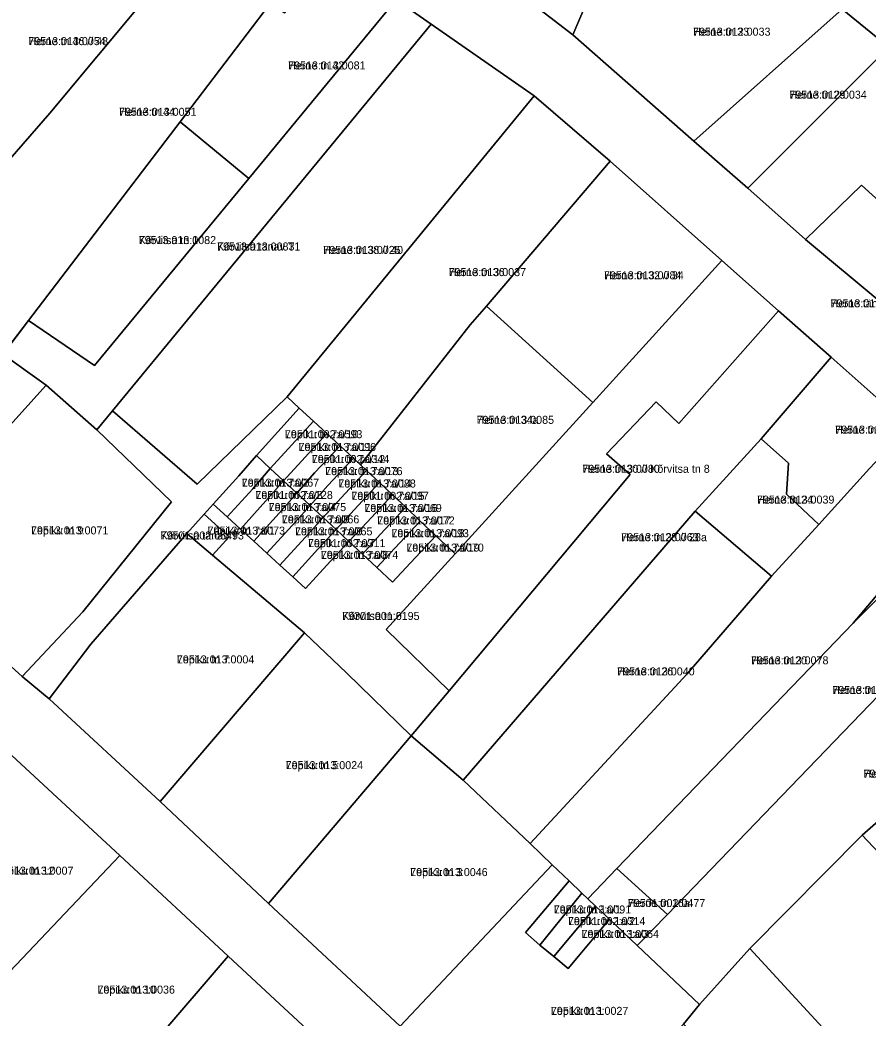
# Model space of a CAD drawing. Extents: x 643847 to 663718, y 6468443 to 6482775.
# Drawn here: x 658645.4 to 658804.2, y 6474763.1 to 6474950.1 of the extents above; entities that cross this region are included whole.
import ezdxf

# ---------------------------------------------------------------- set-up
doc = ezdxf.new("R2010")
doc.units = 0
for name, color, linetype in [('L_AADRESS', 7, 'Continuous'), ('PIIR', 7, 'Continuous'), ('TUNNUS', 7, 'Continuous')]:
    doc.layers.add(name, color=color, linetype=linetype)

msp = doc.modelspace()

# ---------------------------------------------------------------- linework, layer by layer
at = {"layer": 'PIIR'}
for points in [[(658811.35, 6475093.9), (658796.87, 6475060.13), (658781.06, 6475023.05), (658773.33, 6475004.9), (658766.88, 6474989.41), (658792.52, 6474965.47), (658789.94, 6474962.21), (658786.28, 6474966.15), (658765.67, 6474986.4), (658757.32, 6474966.93), (658748.93, 6474947.38), (658736.84, 6474956.75), (658747.03, 6474980.48), (658755.38, 6474999.9), (658763.01, 6475017.65), (658764.81, 6475021.84), (658776.89, 6475049.52), (658793.49, 6475087.49), (658801.92, 6475106.91), (658808.71, 6475123.05)], [(658736.84, 6474956.75), (658748.93, 6474947.38), (658771.59, 6474927.45), (658781.73, 6474918.6), (658792.53, 6474909.02), (658806.69, 6474897.18)], [(658811.96, 6474873.98), (658797.32, 6474886.93), (658787.45, 6474895.65), (658776.82, 6474905.05), (658755.94, 6474923.68), (658741.66, 6474935.93), (658722.42, 6474949.37), (658717.49, 6474952.78)]]:
    msp.add_lwpolyline(points, dxfattribs=at)
for points in [[(658684.24, 6474975.73), (658668.89, 6474954.24), (658650.95, 6474932.69), (658624.29, 6474902.05), (658609.62, 6474915.41), (658625.27, 6474935.51), (658639.65, 6474953.5), (658656.53, 6474974.99), (658666.77, 6474987.67)], [(658789.94, 6474962.21), (658792.52, 6474965.47), (658794.75, 6474965.86), (658804.07, 6474978.72), (658834.88, 6474953.23), (658841.02, 6474948.1), (658836.25, 6474942.99), (658823.93, 6474929.93), (658808.14, 6474945.07), (658799.38, 6474952.18)], [(658703.58, 6474962.52), (658694.91, 6474951.47), (658692.14, 6474953.03), (658675.35, 6474931.04), (658646.99, 6474893.85), (658642.14, 6474887.48), (658633.25, 6474893.63), (658624.29, 6474902.05), (658650.95, 6474932.69), (658668.89, 6474954.24), (658684.24, 6474975.73)], [(658771.59, 6474927.45), (658748.93, 6474947.38), (658757.32, 6474966.93), (658764.46, 6474963.93), (658775.52, 6474952.52), (658780.04, 6474957.07), (658778.27, 6474958.98), (658786.28, 6474966.15), (658799.38, 6474952.18)], [(658703.58, 6474962.52), (658715.84, 6474953.96), (658688.21, 6474920.43), (658675.35, 6474931.04), (658692.14, 6474953.03), (658694.91, 6474951.47)], [(658715.84, 6474953.96), (658722.42, 6474949.37), (658662.7, 6474876.89), (658659.77, 6474873.33), (658650.26, 6474881.73), (658642.14, 6474887.51), (658646.99, 6474893.85), (658659.34, 6474885.37), (658688.21, 6474920.43)], [(658781.73, 6474918.6), (658771.59, 6474927.45), (658799.38, 6474952.18), (658808.14, 6474945.07)], [(658741.66, 6474935.93), (658695.4, 6474879.52), (658678.56, 6474863.15), (658662.7, 6474876.89), (658722.42, 6474949.37)], [(658781.73, 6474918.6), (658808.14, 6474945.07), (658823.93, 6474929.93), (658819.21, 6474924.8), (658809.01, 6474913.77), (658803.01, 6474919.16), (658792.53, 6474909.02)], [(658755.94, 6474923.68), (658732.73, 6474896.53), (658729.7, 6474892.98), (658709.17, 6474866.8), (658707.83, 6474868.03), (658705.33, 6474870.34), (658702.86, 6474872.64), (658700.35, 6474874.97), (658697.67, 6474877.38), (658695.4, 6474879.52), (658741.66, 6474935.93)], [(658675.35, 6474931.04), (658688.21, 6474920.43), (658659.34, 6474885.37), (658646.99, 6474893.85)], [(658755.94, 6474923.68), (658776.82, 6474905.05), (658752.65, 6474878.44), (658732.73, 6474896.53)], [(658806.69, 6474897.18), (658792.53, 6474909.02), (658803.01, 6474919.16), (658809.01, 6474913.77), (658816.48, 6474906.84)], [(658752.65, 6474878.44), (658776.82, 6474905.05), (658787.45, 6474895.65), (658768.8, 6474874.52), (658764.54, 6474878.6), (658755.21, 6474868.84), (658759.69, 6474864.95), (658725.74, 6474824.43), (658713.99, 6474835.89), (658726.89, 6474850.1)], [(658726.89, 6474850.1), (658723.29, 6474853.5), (658720.36, 6474856.25), (658717.62, 6474858.83), (658715.17, 6474861.15), (658712.74, 6474863.44), (658710.31, 6474865.73), (658709.17, 6474866.8), (658729.7, 6474892.98), (658732.73, 6474896.53), (658752.65, 6474878.44)], [(658768.8, 6474874.52), (658787.45, 6474895.65), (658797.32, 6474886.93), (658784.23, 6474871.66), (658771.87, 6474858.09), (658728.37, 6474807.69), (658718.67, 6474816), (658725.74, 6474824.43), (658759.69, 6474864.95), (658755.21, 6474868.84), (658764.54, 6474878.6)], [(658633.25, 6474893.63), (658642.14, 6474887.51), (658650.26, 6474881.73), (658624.12, 6474852.75), (658610.89, 6474864.73), (658620.57, 6474875.46)], [(658811.96, 6474873.98), (658804.54, 6474866.06), (658795, 6474855.61), (658788.94, 6474861.28), (658789.33, 6474867.09), (658784.23, 6474871.66), (658797.32, 6474886.93)], [(658645.75, 6474827.11), (658623.82, 6474846.98), (658621.09, 6474849.42), (658624.12, 6474852.75), (658650.26, 6474881.73), (658659.77, 6474873.33), (658673.76, 6474859.85), (658657.12, 6474839.23)], [(658695.4, 6474879.52), (658697.67, 6474877.38), (658689.66, 6474868.54), (658686.35, 6474864.71), (658681.56, 6474859.42), (658679.89, 6474857.56), (658676.62, 6474853.94), (658658.65, 6474833.18), (658650.84, 6474822.9), (658645.75, 6474827.11), (658657.12, 6474839.23), (658673.76, 6474859.85), (658659.77, 6474873.33), (658662.7, 6474876.89), (658678.56, 6474863.15)], [(658700.35, 6474874.97), (658692.26, 6474866.1), (658689.66, 6474868.54), (658697.67, 6474877.38)], [(658700.35, 6474874.97), (658702.86, 6474872.64), (658694.75, 6474863.79), (658692.26, 6474866.1)], [(658700.57, 6474865.26), (658697.24, 6474861.48), (658694.75, 6474863.79), (658702.86, 6474872.64), (658705.33, 6474870.34)], [(658811.96, 6474873.98), (658823.74, 6474863.47), (658801.44, 6474837.13), (658757.19, 6474791.16), (658751.73, 6474785.48), (658750.65, 6474786.51), (658748.22, 6474788.85), (658745.05, 6474791.85), (658740.91, 6474795.79), (658770.33, 6474827.63), (658786.14, 6474845.92), (658795, 6474855.61), (658804.54, 6474866.06)], [(658705.33, 6474870.34), (658707.83, 6474868.03), (658703.06, 6474862.93), (658699.71, 6474859.18), (658697.24, 6474861.48), (658700.57, 6474865.26)], [(658789.33, 6474867.09), (658788.94, 6474861.28), (658795, 6474855.61), (658786.14, 6474845.92), (658771.87, 6474858.09), (658784.23, 6474871.66)], [(658689.66, 6474868.54), (658692.26, 6474866.1), (658688.96, 6474862.29), (658684.19, 6474857.01), (658681.56, 6474859.42), (658686.35, 6474864.71)], [(658707.83, 6474868.03), (658709.17, 6474866.8), (658710.31, 6474865.73), (658705.53, 6474860.62), (658702.16, 6474856.91), (658699.71, 6474859.18), (658703.06, 6474862.93)], [(658691.4, 6474860.03), (658686.68, 6474854.74), (658684.19, 6474857.01), (658688.96, 6474862.29), (658692.26, 6474866.1), (658694.75, 6474863.79)], [(658705.53, 6474860.62), (658710.31, 6474865.73), (658712.74, 6474863.44), (658707.97, 6474858.34), (658704.58, 6474854.64), (658702.16, 6474856.91)], [(658686.68, 6474854.74), (658691.4, 6474860.03), (658694.75, 6474863.79), (658697.24, 6474861.48), (658693.9, 6474857.7), (658689.16, 6474852.47)], [(658712.74, 6474863.44), (658715.17, 6474861.15), (658710.4, 6474856.06), (658706.98, 6474852.41), (658704.58, 6474854.64), (658707.97, 6474858.34)], [(658823.74, 6474863.47), (658825.87, 6474861.6), (658818.78, 6474854.38), (658801.44, 6474837.13)], [(658697.24, 6474861.48), (658699.71, 6474859.18), (658696.36, 6474855.43), (658691.63, 6474850.21), (658689.16, 6474852.47), (658693.9, 6474857.7)], [(658706.98, 6474852.41), (658710.4, 6474856.06), (658715.17, 6474861.15), (658717.62, 6474858.83), (658712.87, 6474853.75), (658709.53, 6474850.03)], [(658837.9, 6474850.7), (658831.31, 6474845.31), (658806.17, 6474823.55), (658766.64, 6474782.52), (658757.19, 6474791.16), (658801.44, 6474837.13), (658818.78, 6474854.38), (658825.87, 6474861.6)], [(658718.67, 6474816), (658706.58, 6474827.73), (658698.68, 6474835.28), (658681.46, 6474849.84), (658684.56, 6474853.29), (658679.89, 6474857.56), (658681.56, 6474859.42), (658684.19, 6474857.01), (658686.68, 6474854.74), (658689.16, 6474852.47), (658691.63, 6474850.21), (658694.07, 6474847.99), (658696.49, 6474845.77), (658698.88, 6474843.59), (658703.55, 6474848.75), (658706.98, 6474852.41), (658709.53, 6474850.03), (658712.2, 6474847.54), (658715.14, 6474844.8), (658718.54, 6474848.43), (658723.29, 6474853.5), (658726.89, 6474850.1), (658713.99, 6474835.89), (658725.74, 6474824.43)], [(658699.71, 6474859.18), (658702.16, 6474856.91), (658698.77, 6474853.19), (658694.07, 6474847.99), (658691.63, 6474850.21), (658696.36, 6474855.43)], [(658679.89, 6474857.56), (658684.56, 6474853.29), (658681.46, 6474849.84), (658676.62, 6474853.94)], [(658717.62, 6474858.83), (658720.36, 6474856.25), (658715.61, 6474851.18), (658712.2, 6474847.54), (658709.53, 6474850.03), (658712.87, 6474853.75)], [(658786.14, 6474845.92), (658770.33, 6474827.63), (658740.91, 6474795.79), (658728.37, 6474807.69), (658771.87, 6474858.09)], [(658701.18, 6474850.95), (658696.49, 6474845.77), (658694.07, 6474847.99), (658698.77, 6474853.19), (658702.16, 6474856.91), (658704.58, 6474854.64)], [(658720.36, 6474856.25), (658723.29, 6474853.5), (658718.54, 6474848.43), (658715.14, 6474844.8), (658712.2, 6474847.54), (658715.61, 6474851.18)], [(658650.84, 6474822.9), (658658.65, 6474833.18), (658676.62, 6474853.94), (658681.46, 6474849.84), (658698.68, 6474835.28), (658671.6, 6474803.67)], [(658696.49, 6474845.77), (658701.18, 6474850.95), (658704.58, 6474854.64), (658706.98, 6474852.41), (658703.55, 6474848.75), (658698.88, 6474843.59)], [(658850.19, 6474839.75), (658833.34, 6474823.81), (658819.3, 6474811.54), (658803.13, 6474797.4), (658782.07, 6474776.13), (658772.69, 6474765.62), (658761, 6474776.68), (658766.64, 6474782.52), (658806.17, 6474823.55), (658831.31, 6474845.31), (658837.9, 6474850.7)], [(658738.17, 6474698.84), (658766.48, 6474672.16), (658787.81, 6474652.26), (658783.93, 6474643.02), (658769.26, 6474656.74), (658745.77, 6474678.69), (658712.43, 6474709.84), (658714.16, 6474716.08), (658719.35, 6474723.49), (658728.68, 6474733.39), (658705.26, 6474755.3), (658684.36, 6474774.72), (658664.04, 6474793.6), (658643.05, 6474813.08), (658615.93, 6474838.25), (658623.82, 6474846.98), (658645.75, 6474827.11), (658650.84, 6474822.9), (658671.6, 6474803.67), (658691.9, 6474784.55), (658716.57, 6474761.62), (658744.6, 6474735.57), (658723.69, 6474712.44)], [(658718.67, 6474816), (658691.9, 6474784.55), (658671.6, 6474803.67), (658698.68, 6474835.28), (658706.58, 6474827.73)], [(658745.05, 6474791.85), (658716.57, 6474761.62), (658691.9, 6474784.55), (658718.67, 6474816), (658728.37, 6474807.69), (658740.91, 6474795.79)], [(658664.04, 6474793.6), (658635.42, 6474763.41), (658617.74, 6474780.49), (658634.95, 6474804.49), (658643.05, 6474813.08)], [(658862.25, 6474734.66), (658803.13, 6474797.4), (658819.3, 6474811.54), (658868.26, 6474766.15), (658889.45, 6474745.2)], [(658830.82, 6474721.82), (658817.27, 6474737.94), (658782.07, 6474776.13), (658803.13, 6474797.4), (658862.25, 6474734.66)], [(658684.36, 6474774.72), (658657.63, 6474743.53), (658640.59, 6474759.34), (658635.42, 6474763.41), (658664.04, 6474793.6)], [(658716.57, 6474761.62), (658745.05, 6474791.85), (658748.22, 6474788.85), (658740.06, 6474779.12), (658742.77, 6474776.8), (658745.35, 6474774.63), (658748.03, 6474772.37), (658755.8, 6474781.64), (658761, 6474776.68), (658772.69, 6474765.62), (658769.68, 6474761.96), (658746.48, 6474737.65), (658744.6, 6474735.57)], [(658751.73, 6474785.48), (658757.19, 6474791.16), (658766.64, 6474782.52), (658761, 6474776.68), (658755.8, 6474781.64), (658753.26, 6474784.03)], [(658742.77, 6474776.8), (658740.06, 6474779.12), (658748.22, 6474788.85), (658750.65, 6474786.51)], [(658742.77, 6474776.8), (658750.65, 6474786.51), (658751.73, 6474785.48), (658753.26, 6474784.03), (658752.79, 6474783.49), (658748.57, 6474778.46), (658745.35, 6474774.63)], [(658748.03, 6474772.37), (658745.35, 6474774.63), (658748.57, 6474778.46), (658752.79, 6474783.49), (658753.26, 6474784.03), (658755.8, 6474781.64), (658751.24, 6474776.19)], [(658815.17, 6474715.34), (658812.85, 6474716.08), (658769.68, 6474761.96), (658772.69, 6474765.62), (658782.07, 6474776.13), (658817.27, 6474737.94), (658830.82, 6474721.82)], [(658657.63, 6474743.53), (658684.36, 6474774.72), (658705.26, 6474755.3), (658677.73, 6474725.16)]]:
    msp.add_lwpolyline(points, close=True, dxfattribs=at)

# ---------------------------------------------------------------- texts
at = {"layer": 'L_AADRESS'}
for s, p in [('Herne tn 33', (658771.46, 6474947.19)), ('Herne tn 46 // 48', (658646.93, 6474945.42)), ('Herne tn 42', (658695.6, 6474940.87)), ('Herne tn 29', (658789.5, 6474935.39)), ('Herne tn 44', (658663.93, 6474932.18)), ('Kõrvitsa tn 1', (658667.6, 6474908.14)), ('Kõrvitsa tänav T1', (658682.28, 6474906.94)), ('Herne tn 38 // 40', (658702.18, 6474906.3)), ('Herne tn 36', (658725.67, 6474902.14)), ('Herne tn 32 // 34', (658754.77, 6474901.55)), ('Herne tänav T1', (658797.22, 6474896.29)), ('Herne tn 34a', (658730.91, 6474874.46)), ('Herne tn 22', (658798.09, 6474872.62)), ('Lepiku tn 7a/10', (658695, 6474871.77)), ('Lepiku tn 7a/11', (658697.56, 6474869.38)), ('Lepiku tn 7a/12', (658700.04, 6474867.11)), ('Herne tn 30 // Kõrvitsa tn 8', (658750.72, 6474865.28)), ('Lepiku tn 7a/13', (658702.54, 6474864.85)), ('Lepiku tn 7a/2', (658686.91, 6474862.69)), ('Lepiku tn 7a/14', (658705.01, 6474862.53)), ('Lepiku tn 7a/3', (658689.47, 6474860.37)), ('Lepiku tn 7a/15', (658707.45, 6474860.22)), ('Herne tn 24', (658783.43, 6474859.51)), ('Lepiku tn 7a/4', (658691.96, 6474858.11)), ('Lepiku tn 7a/16', (658709.88, 6474857.94)), ('Lepiku tn 7a/5', (658694.43, 6474855.81)), ('Lepiku tn 7a/17', (658712.3, 6474855.6)), ('Lepiku tn 9', (658647.43, 6474853.74)), ('Kõrvitsa tänav T3', (658671.71, 6474852.79)), ('Lepiku tn 7a/1', (658680.51, 6474853.7)), ('Lepiku tn 7a/6', (658696.89, 6474853.57)), ('Lepiku tn 7a/18', (658714.95, 6474853.22)), ('Herne tn 28 // 28a', (658758, 6474852.47)), ('Lepiku tn 7a/7', (658699.32, 6474851.35)), ('Lepiku tn 7a/19', (658717.75, 6474850.52)), ('Lepiku tn 7a/8', (658701.73, 6474849.15)), ('Kõrvitsa tn 6', (658705.72, 6474837.71)), ('Lepiku tn 7', (658674.76, 6474829.57)), ('Herne tn 20', (658782.32, 6474829.39)), ('Herne tn 26', (658757.25, 6474827.32)), ('Herne tn 16 // 18', (658797.54, 6474823.84)), ('Lepiku tn 5', (658695.14, 6474809.75)), ('Herne tn 14', (658803.39, 6474808.16)), ('Lepiku tn 12', (658640.89, 6474789.98)), ('Lepiku tn 3', (658718.47, 6474789.71)), ('Herne tn 16a', (658759.24, 6474783.92)), ('Lepiku tn 1a/1', (658745.36, 6474782.71)), ('Lepiku tn 1a/2', (658748.02, 6474780.53)), ('Lepiku tn 1a/3', (658750.57, 6474778.12)), ('Lepiku tn 10', (658659.89, 6474767.69)), ('Lepiku tn 1', (658744.83, 6474763.71))]:
    msp.add_text(s, height=1.5, dxfattribs=at).set_placement(p)
at = {"layer": 'TUNNUS'}
for s, p in [('79513:012:0033', (658771.46, 6474947.19)), ('79513:013:0054', (658646.93, 6474945.42)), ('79513:013:0081', (658695.6, 6474940.87)), ('79513:012:0034', (658789.5, 6474935.39)), ('79513:013:0051', (658663.93, 6474932.18)), ('79513:013:0082', (658667.6, 6474908.14)), ('79513:013:0083', (658682.28, 6474906.94)), ('79513:013:0025', (658702.18, 6474906.3)), ('79513:013:0037', (658725.67, 6474902.14)), ('79513:013:0084', (658754.77, 6474901.55)), ('79513:012:0047', (658797.22, 6474896.29)), ('79513:013:0085', (658730.91, 6474874.46)), ('79513:013:0041', (658798.09, 6474872.62)), ('79501:002:0593', (658695, 6474871.77)), ('79513:013:0096', (658697.56, 6474869.38)), ('79501:002:0344', (658700.04, 6474867.11)), ('79513:013:0080', (658750.72, 6474865.28)), ('79513:013:0076', (658702.54, 6474864.85)), ('79513:013:0067', (658686.91, 6474862.69)), ('79513:013:0088', (658705.01, 6474862.53)), ('79501:002:0128', (658689.47, 6474860.37)), ('79501:002:0097', (658707.45, 6474860.22)), ('79513:013:0039', (658783.43, 6474859.51)), ('79513:013:0075', (658691.96, 6474858.11)), ('79513:013:0069', (658709.88, 6474857.94)), ('79513:013:0066', (658694.43, 6474855.81)), ('79513:013:0072', (658712.3, 6474855.6)), ('79513:013:0071', (658647.43, 6474853.74)), ('79501:002:0549', (658671.71, 6474852.79)), ('79513:013:0073', (658680.51, 6474853.7)), ('79513:013:0065', (658696.89, 6474853.57)), ('79513:013:0093', (658714.95, 6474853.22)), ('79513:013:0063', (658758, 6474852.47)), ('79501:002:0311', (658699.32, 6474851.35)), ('79513:013:0070', (658717.75, 6474850.52)), ('79513:013:0074', (658701.73, 6474849.15)), ('79301:001:0195', (658705.72, 6474837.71)), ('79513:013:0004', (658674.76, 6474829.57)), ('79513:013:0078', (658782.32, 6474829.39)), ('79513:013:0040', (658757.25, 6474827.32)), ('79513:013:0090', (658797.54, 6474823.84)), ('79513:013:0024', (658695.14, 6474809.75)), ('79513:013:0032', (658803.39, 6474808.16)), ('79513:013:0007', (658640.89, 6474789.98)), ('79513:013:0046', (658718.47, 6474789.71)), ('79501:002:0477', (658759.24, 6474783.92)), ('79513:013:0091', (658745.36, 6474782.71)), ('79501:002:0314', (658748.02, 6474780.53)), ('79513:013:0064', (658750.57, 6474778.12)), ('79513:013:0036', (658659.89, 6474767.69)), ('79513:013:0027', (658744.83, 6474763.71))]:
    msp.add_text(s, height=1.5, dxfattribs=at).set_placement(p)

doc.saveas('drawing.dxf')
